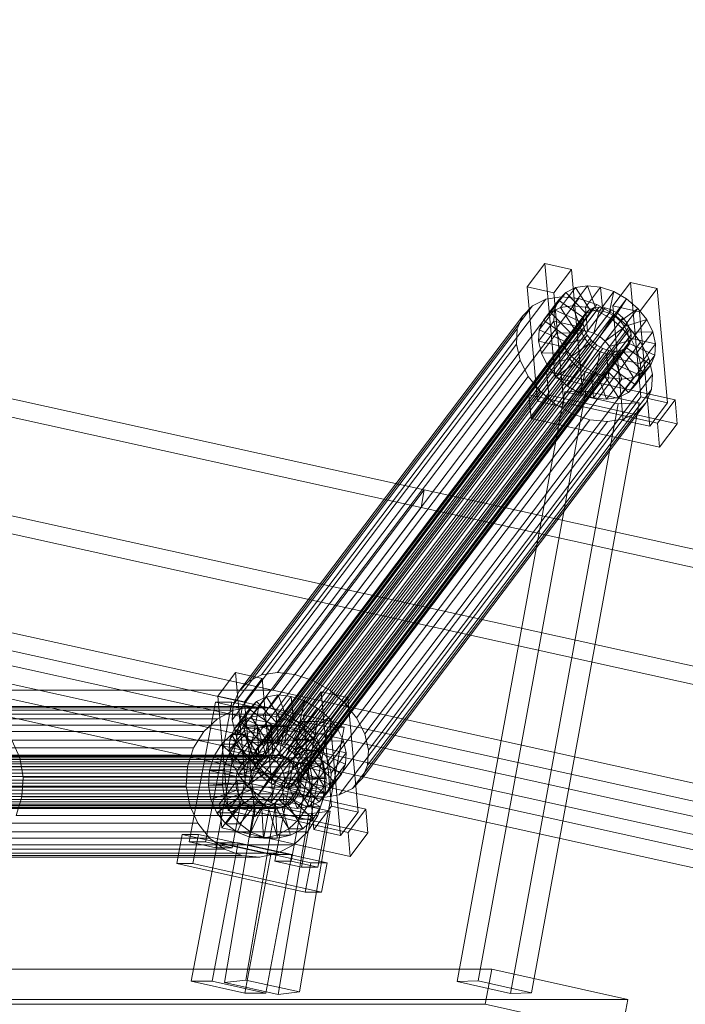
# Model space of a CAD drawing. Header units: millimetres. Extents: x -4738 to 65662, y -68080 to 6847.
# Tile 829 of 1056: x 19821 to 20045, y 2187 to 2519. Entities that reach past the tile are written whole.
import ezdxf

# ---------------------------------------------------------------- set-up
doc = ezdxf.new("R2010")
doc.units = ezdxf.units.MM
doc.layers.add('COTAS_P', color=1, linetype='Continuous', lineweight=0)
doc.layers.add('lateral_C10', color=7, linetype='Continuous', lineweight=0)
doc.dimstyles.new('R19_100', dxfattribs={"dimtxt": 250, "dimasz": 150, "dimexe": 150, "dimexo": 80, "dimgap": 100, "dimtad": 1, "dimtih": 1, "dimtoh": 1, "dimdsep": 46, "dimcen": 0.09, "dimadec": 0, "dimazin": 0, "dimtfac": 1, "dimtdec": 4, "dimtofl": 0, "dimtmove": 0, "dimatfit": 3, "dimfxl": 1, "dimtolj": 1, "dimtzin": 0, "dimarcsym": 0})

# ---------------------------------------------------------------- blocks, each defined once
blk = doc.blocks.new('DIM_R30_4')
at = {"layer": 'COTAS_P'}
for p, q in [((15248.37, 1279.09), (24311.82, 4109.09)), ((24311.82, 4109.09), (24155.23, 4107.34)), ((24311.82, 4109.09), (24182.05, 4021.43)), ((24580.07, 3250), (24311.82, 4109.09)), ((15248.37, 1279.09), (15378.14, 1366.76)), ((15248.37, 1279.09), (15404.97, 1280.85)), ((15516.62, 420), (15248.37, 1279.09))]:
    blk.add_line(p, q, dxfattribs=at)
blk.add_text('9495 P', height=250, rotation=17.3406, dxfattribs=at).set_placement((19750.29, 2789.55))

msp = doc.modelspace()

# ---------------------------------------------------------------- linework, layer by layer
at = {"layer": 'lateral_C10'}
for p, q in [((19551.593, 2449.878), (19957.536, 2360.345)), ((19956.437, 2354.465), (19550.494, 2443.998)), ((19998.075, 2436.559), (19992.124, 2428.689)), ((20007.098, 2434.554), (19998.075, 2436.559)), ((20001.551, 2398.044), (19998.075, 2436.559)), ((20001.146, 2426.685), (20007.098, 2434.554)), ((20007.098, 2434.554), (20010.573, 2396.039)), ((20026.947, 2430.144), (20020.995, 2422.274)), ((20035.969, 2428.139), (20026.947, 2430.144)), ((20030.422, 2391.629), (20026.947, 2430.144)), ((19992.124, 2428.689), (20001.146, 2426.685)), ((19992.124, 2428.689), (19995.599, 2390.174)), ((20005.168, 2426.805), (20000.067, 2420.06)), ((20004.621, 2388.169), (20001.146, 2426.685)), ((20005.168, 2426.805), (20002.729, 2424.253)), ((20008.5, 2428.439), (20003.398, 2421.694)), ((20008.5, 2428.439), (20005.168, 2426.805)), ((20012.06, 2419.714), (20005.168, 2426.805)), ((20012.497, 2429.044), (20007.395, 2422.298)), ((20012.497, 2429.044), (20008.5, 2428.439)), ((20013.638, 2420.488), (20008.5, 2428.439)), ((20016.887, 2428.577), (20011.785, 2421.832)), ((20015.531, 2420.774), (20012.497, 2429.044)), ((20016.887, 2428.577), (20012.497, 2429.044)), ((20021.37, 2427.072), (20016.269, 2420.326)), ((20017.611, 2420.553), (20016.887, 2428.577)), ((20021.37, 2427.072), (20016.887, 2428.577)), ((20019.735, 2419.84), (20021.37, 2427.072)), ((20025.642, 2424.63), (20021.37, 2427.072)), ((20030.017, 2420.269), (20035.969, 2428.139)), ((20035.969, 2428.139), (20039.444, 2389.624)), ((19998.409, 2424.534), (19902.755, 2298.06)), ((20003.753, 2425.342), (19908.098, 2298.868)), ((20009.621, 2424.719), (19913.967, 2298.244)), ((20015.615, 2422.706), (19919.961, 2296.232)), ((19998.409, 2424.534), (19993.955, 2422.35)), ((20002.729, 2424.253), (19997.627, 2417.508)), ((20003.753, 2425.342), (19998.409, 2424.534)), ((20002.729, 2424.253), (20001.348, 2420.957)), ((20010.904, 2418.505), (20002.729, 2424.253)), ((20009.621, 2424.719), (20003.753, 2425.342)), ((20015.615, 2422.706), (20009.621, 2424.719)), ((20021.326, 2419.442), (20015.615, 2422.706)), ((20025.642, 2424.63), (20020.541, 2417.885)), ((20021.758, 2418.684), (20025.642, 2424.63)), ((20029.411, 2421.418), (20025.642, 2424.63)), ((19993.955, 2422.35), (19898.301, 2295.875)), ((20011.755, 2419.629), (19900.796, 2272.919)), ((20012.91, 2420.838), (19901.951, 2274.128)), ((20014.488, 2421.612), (19903.529, 2274.902)), ((20016.382, 2421.898), (19905.423, 2275.188)), ((20018.461, 2421.677), (19907.502, 2274.967)), ((20020.585, 2420.964), (19909.626, 2274.254)), ((20022.608, 2419.808), (19911.649, 2273.097)), ((20021.326, 2419.442), (19925.672, 2292.968)), ((19993.955, 2422.35), (19990.694, 2418.938)), ((20001.348, 2420.957), (19996.246, 2414.211)), ((19997.627, 2417.508), (20000.067, 2420.06)), ((20000.067, 2420.06), (20003.398, 2421.694)), ((20000.067, 2420.06), (20006.958, 2412.969)), ((20001.348, 2420.957), (20001.12, 2417.141)), ((20010.25, 2416.943), (20001.348, 2420.957)), ((20003.398, 2421.694), (20007.395, 2422.298)), ((20003.398, 2421.694), (20008.536, 2413.742)), ((20006.958, 2412.969), (20012.06, 2419.714)), ((20007.395, 2422.298), (20010.43, 2414.029)), ((20007.395, 2422.298), (20011.785, 2421.832)), ((20008.536, 2413.742), (20013.638, 2420.488)), ((20010.43, 2414.029), (20015.531, 2420.774)), ((20010.904, 2418.505), (20012.06, 2419.714)), ((20011.755, 2419.629), (20011.101, 2418.068)), ((20012.91, 2420.838), (20011.755, 2419.629)), ((20011.785, 2421.832), (20012.509, 2413.808)), ((20011.785, 2421.832), (20016.269, 2420.326)), ((20012.06, 2419.714), (20013.638, 2420.488)), ((20012.509, 2413.808), (20017.611, 2420.553)), ((20014.488, 2421.612), (20012.91, 2420.838)), ((20013.638, 2420.488), (20015.531, 2420.774)), ((20016.382, 2421.898), (20014.488, 2421.612)), ((20016.269, 2420.326), (20014.633, 2413.095)), ((20014.633, 2413.095), (20019.735, 2419.84)), ((20015.531, 2420.774), (20017.611, 2420.553)), ((20016.269, 2420.326), (20020.541, 2417.885)), ((20018.461, 2421.677), (20016.382, 2421.898)), ((20017.611, 2420.553), (20019.735, 2419.84)), ((20020.585, 2420.964), (20018.461, 2421.677)), ((20019.735, 2419.84), (20021.758, 2418.684)), ((20022.608, 2419.808), (20020.585, 2420.964)), ((20020.995, 2422.274), (20030.017, 2420.269)), ((20020.995, 2422.274), (20024.47, 2383.759)), ((20026.364, 2415.149), (20021.326, 2419.442)), ((20024.394, 2418.286), (20022.608, 2419.808)), ((20023.543, 2417.162), (20029.411, 2421.418)), ((20029.411, 2421.418), (20024.31, 2414.673)), ((20032.42, 2417.656), (20029.411, 2421.418)), ((20033.492, 2381.754), (20030.017, 2420.269)), ((19990.694, 2418.938), (19895.04, 2292.464)), ((19900.034, 2269.55), (20010.992, 2416.26)), ((20011.101, 2418.068), (19900.142, 2271.357)), ((20024.394, 2418.286), (19913.435, 2271.576)), ((20025.819, 2416.504), (19914.86, 2269.794)), ((19990.694, 2418.938), (19988.848, 2414.531)), ((19996.018, 2410.395), (20001.12, 2417.141)), ((19996.246, 2414.211), (19997.627, 2417.508)), ((19997.627, 2417.508), (20005.803, 2411.76)), ((20001.12, 2417.141), (20010.142, 2415.136)), ((20001.12, 2417.141), (20002.06, 2413.065)), ((20005.149, 2410.198), (20010.25, 2416.943)), ((20005.803, 2411.76), (20010.904, 2418.505)), ((20010.142, 2415.136), (20010.25, 2416.943)), ((20010.25, 2416.943), (20010.904, 2418.505)), ((20011.101, 2418.068), (20010.992, 2416.26)), ((20010.992, 2416.26), (20011.438, 2414.33)), ((20016.657, 2411.938), (20021.758, 2418.684)), ((20020.541, 2417.885), (20016.657, 2411.938)), ((20018.442, 2410.417), (20023.543, 2417.162)), ((20020.541, 2417.885), (20024.31, 2414.673)), ((20021.758, 2418.684), (20023.543, 2417.162)), ((20023.543, 2417.162), (20024.969, 2415.38)), ((20025.819, 2416.504), (20024.394, 2418.286)), ((20024.969, 2415.38), (20032.42, 2417.656)), ((20026.787, 2414.582), (20025.819, 2416.504)), ((20032.42, 2417.656), (20027.319, 2410.91)), ((20034.465, 2413.598), (20032.42, 2417.656)), ((19988.848, 2414.531), (19893.194, 2288.057)), ((20011.438, 2414.33), (19900.479, 2267.619)), ((20026.787, 2414.582), (19915.828, 2267.872)), ((20027.233, 2412.652), (19916.274, 2265.941)), ((20026.364, 2415.149), (19930.71, 2288.674)), ((19988.848, 2414.531), (19988.544, 2409.43)), ((19996.018, 2410.395), (19996.246, 2414.211)), ((19996.246, 2414.211), (20005.149, 2410.198)), ((20002.06, 2413.065), (19996.958, 2406.32)), ((20010.588, 2413.205), (20002.06, 2413.065)), ((20002.06, 2413.065), (20004.104, 2409.008)), ((20010.142, 2415.136), (20005.041, 2408.391)), ((20005.486, 2406.46), (20010.588, 2413.205)), ((20006.958, 2412.969), (20005.803, 2411.76)), ((20008.536, 2413.742), (20006.958, 2412.969)), ((20010.43, 2414.029), (20008.536, 2413.742)), ((20010.588, 2413.205), (20010.142, 2415.136)), ((20012.509, 2413.808), (20010.43, 2414.029)), ((20011.556, 2411.283), (20010.588, 2413.205)), ((20011.438, 2414.33), (20012.406, 2412.408)), ((20014.633, 2413.095), (20012.509, 2413.808)), ((20016.657, 2411.938), (20014.633, 2413.095)), ((20024.31, 2414.673), (20018.442, 2410.417)), ((20019.867, 2408.635), (20024.969, 2415.38)), ((20020.836, 2406.713), (20025.937, 2413.458)), ((20024.31, 2414.673), (20027.319, 2410.91)), ((20024.969, 2415.38), (20025.937, 2413.458)), ((20025.937, 2413.458), (20034.465, 2413.598)), ((20025.937, 2413.458), (20026.382, 2411.527)), ((20030.387, 2410.118), (20026.364, 2415.149)), ((20027.233, 2412.652), (20026.787, 2414.582)), ((20027.125, 2410.844), (20027.233, 2412.652)), ((20034.465, 2413.598), (20029.363, 2406.853)), ((20035.405, 2409.523), (20034.465, 2413.598)), ((19892.889, 2282.955), (19988.544, 2409.43)), ((20012.406, 2412.408), (19901.447, 2265.697)), ((20013.832, 2410.625), (19902.873, 2263.915)), ((20026.471, 2409.282), (19915.512, 2262.572)), ((20027.125, 2410.844), (19916.166, 2264.133)), ((20030.387, 2410.118), (19934.733, 2283.644)), ((19988.544, 2409.43), (19989.8, 2403.981)), ((20005.041, 2408.391), (19996.018, 2410.395)), ((19996.958, 2406.32), (19996.018, 2410.395)), ((20011.556, 2411.283), (20004.104, 2409.008)), ((20005.149, 2410.198), (20005.041, 2408.391)), ((20005.803, 2411.76), (20005.149, 2410.198)), ((20006.454, 2404.538), (20011.556, 2411.283)), ((20012.981, 2409.501), (20007.113, 2405.245)), ((20007.88, 2402.756), (20012.981, 2409.501)), ((20012.981, 2409.501), (20011.556, 2411.283)), ((20012.406, 2412.408), (20013.832, 2410.625)), ((20014.767, 2407.98), (20012.981, 2409.501)), ((20013.832, 2410.625), (20015.617, 2409.104)), ((20018.442, 2410.417), (20016.657, 2411.938)), ((20019.867, 2408.635), (20018.442, 2410.417)), ((20027.319, 2410.91), (20019.867, 2408.635)), ((20021.173, 2402.974), (20026.274, 2409.72)), ((20021.281, 2404.782), (20026.382, 2411.527)), ((20025.315, 2408.074), (20026.471, 2409.282)), ((20026.274, 2409.72), (20025.62, 2408.158)), ((20026.382, 2411.527), (20026.274, 2409.72)), ((20026.274, 2409.72), (20035.177, 2405.706)), ((20026.382, 2411.527), (20035.405, 2409.523)), ((20026.471, 2409.282), (20027.125, 2410.844)), ((20027.319, 2410.91), (20029.363, 2406.853)), ((20035.405, 2409.523), (20030.303, 2402.777)), ((20033.12, 2404.694), (20030.387, 2410.118)), ((20035.177, 2405.706), (20035.405, 2409.523)), ((20015.617, 2409.104), (19904.658, 2262.393)), ((20017.64, 2407.947), (19906.681, 2261.237)), ((20019.764, 2407.234), (19908.805, 2260.524)), ((20021.844, 2407.013), (19910.885, 2260.303)), ((20023.737, 2407.3), (19912.778, 2260.589)), ((20025.315, 2408.074), (19914.356, 2261.363)), ((19996.958, 2406.32), (20005.486, 2406.46)), ((19999.003, 2402.262), (19996.958, 2406.32)), ((20004.104, 2409.008), (19999.003, 2402.262)), ((20004.104, 2409.008), (20007.113, 2405.245)), ((20005.041, 2408.391), (20005.486, 2406.46)), ((20005.486, 2406.46), (20006.454, 2404.538)), ((20009.665, 2401.234), (20014.767, 2407.98)), ((20014.767, 2407.98), (20010.882, 2402.033)), ((20011.689, 2400.078), (20016.79, 2406.823)), ((20013.812, 2399.365), (20018.914, 2406.11)), ((20016.79, 2406.823), (20014.767, 2407.98)), ((20016.79, 2406.823), (20015.154, 2399.591)), ((20015.617, 2409.104), (20017.64, 2407.947)), ((20018.914, 2406.11), (20016.79, 2406.823)), ((20017.64, 2407.947), (20019.764, 2407.234)), ((20017.785, 2399.43), (20022.887, 2406.175)), ((20020.993, 2405.889), (20018.914, 2406.11)), ((20018.914, 2406.11), (20019.638, 2398.086)), ((20019.363, 2400.204), (20024.465, 2406.949)), ((20019.764, 2407.234), (20021.844, 2407.013)), ((20020.836, 2406.713), (20019.867, 2408.635)), ((20020.519, 2401.413), (20025.62, 2408.158)), ((20029.363, 2406.853), (20020.836, 2406.713)), ((20021.281, 2404.782), (20020.836, 2406.713)), ((20022.887, 2406.175), (20020.993, 2405.889)), ((20021.844, 2407.013), (20023.737, 2407.3)), ((20024.465, 2406.949), (20022.887, 2406.175)), ((20022.887, 2406.175), (20028.025, 2398.224)), ((20023.737, 2407.3), (20025.315, 2408.074)), ((20025.62, 2408.158), (20024.465, 2406.949)), ((20024.465, 2406.949), (20031.357, 2399.858)), ((20025.62, 2408.158), (20033.796, 2402.41)), ((20029.363, 2406.853), (20030.303, 2402.777)), ((19989.8, 2403.981), (19894.146, 2277.507)), ((20033.12, 2404.694), (19937.466, 2278.22)), ((19989.8, 2403.981), (19992.533, 2398.557)), ((19999.003, 2402.262), (20006.454, 2404.538)), ((20007.113, 2405.245), (20002.012, 2398.499)), ((20002.012, 2398.499), (20007.88, 2402.756)), ((20006.454, 2404.538), (20007.88, 2402.756)), ((20007.113, 2405.245), (20010.882, 2402.033)), ((20007.88, 2402.756), (20009.665, 2401.234)), ((20015.892, 2399.144), (20020.993, 2405.889)), ((20020.519, 2401.413), (20021.173, 2402.974)), ((20020.993, 2405.889), (20024.028, 2397.62)), ((20021.173, 2402.974), (20021.281, 2404.782)), ((20030.075, 2398.961), (20021.173, 2402.974)), ((20030.303, 2402.777), (20021.281, 2404.782)), ((20035.177, 2405.706), (20030.075, 2398.961)), ((20030.303, 2402.777), (20030.075, 2398.961)), ((20034.377, 2399.246), (20033.12, 2404.694)), ((20033.796, 2402.41), (20035.177, 2405.706)), ((19998.699, 2400.25), (19992.747, 2392.38)), ((20042.006, 2390.627), (19998.699, 2400.25)), ((19999.423, 2392.226), (19998.699, 2400.25)), ((20002.012, 2398.499), (19999.003, 2402.262)), ((20010.882, 2402.033), (20005.781, 2395.288)), ((20005.781, 2395.288), (20009.665, 2401.234)), ((20009.665, 2401.234), (20011.689, 2400.078)), ((20010.053, 2392.846), (20011.689, 2400.078)), ((20015.154, 2399.591), (20010.053, 2392.846)), ((20010.882, 2402.033), (20015.154, 2399.591)), ((20011.689, 2400.078), (20013.812, 2399.365)), ((20014.536, 2391.341), (20013.812, 2399.365)), ((20013.812, 2399.365), (20015.892, 2399.144)), ((20015.154, 2399.591), (20019.638, 2398.086)), ((20015.892, 2399.144), (20017.785, 2399.43)), ((20017.785, 2399.43), (20019.363, 2400.204)), ((20022.923, 2391.479), (20017.785, 2399.43)), ((20019.363, 2400.204), (20020.519, 2401.413)), ((20026.255, 2393.113), (20019.363, 2400.204)), ((20028.694, 2395.665), (20020.519, 2401.413)), ((20031.357, 2399.858), (20026.255, 2393.113)), ((20028.025, 2398.224), (20031.357, 2399.858)), ((20033.796, 2402.41), (20028.694, 2395.665)), ((20031.357, 2399.858), (20033.796, 2402.41)), ((19992.533, 2398.557), (19896.879, 2272.083)), ((20034.377, 2399.246), (19938.723, 2272.771)), ((19992.533, 2398.557), (19996.556, 2393.527)), ((19995.599, 2390.174), (20001.551, 2398.044)), ((20001.551, 2398.044), (20010.573, 2396.039)), ((20005.781, 2395.288), (20002.012, 2398.499)), ((20010.573, 2396.039), (20004.621, 2388.169)), ((20019.638, 2398.086), (20014.536, 2391.341)), ((20018.926, 2390.874), (20015.892, 2399.144)), ((20024.028, 2397.62), (20018.926, 2390.874)), ((20019.638, 2398.086), (20024.028, 2397.62)), ((20028.025, 2398.224), (20022.923, 2391.479)), ((20024.028, 2397.62), (20028.025, 2398.224)), ((20030.075, 2398.961), (20028.694, 2395.665)), ((20034.072, 2394.144), (20034.377, 2399.246)), ((19996.556, 2393.527), (19900.902, 2267.053)), ((20034.072, 2394.144), (19938.418, 2267.67)), ((20004.819, 2393.384), (19968.546, 2194.883)), ((19975.626, 2195.133), (20011.899, 2393.633)), ((19996.556, 2393.527), (20001.594, 2389.234)), ((20011.899, 2393.633), (20004.819, 2393.384)), ((20004.819, 2393.384), (20022.855, 2389.374)), ((20010.053, 2392.846), (20005.781, 2395.288)), ((20014.536, 2391.341), (20010.053, 2392.846)), ((20029.935, 2389.624), (20011.899, 2393.633)), ((20026.255, 2393.113), (20022.923, 2391.479)), ((20028.694, 2395.665), (20026.255, 2393.113)), ((20032.226, 2389.737), (20034.072, 2394.144)), ((20032.226, 2389.737), (19936.572, 2263.263)), ((19986.582, 2190.873), (20022.855, 2389.374)), ((19992.747, 2392.38), (20036.054, 2382.758)), ((19992.747, 2392.38), (19993.471, 2384.356)), ((19993.471, 2384.356), (19999.423, 2392.226)), ((19993.662, 2191.123), (20029.935, 2389.624)), ((20004.621, 2388.169), (19995.599, 2390.174)), ((19999.423, 2392.226), (20042.73, 2382.603)), ((20018.926, 2390.874), (20014.536, 2391.341)), ((20022.923, 2391.479), (20018.926, 2390.874)), ((20022.855, 2389.374), (20029.935, 2389.624)), ((20024.47, 2383.759), (20030.422, 2391.629)), ((20028.965, 2386.326), (20032.226, 2389.737)), ((20030.422, 2391.629), (20039.444, 2389.624)), ((20039.444, 2389.624), (20033.492, 2381.754)), ((20036.054, 2382.758), (20042.006, 2390.627)), ((20042.006, 2390.627), (20042.73, 2382.603)), ((20001.594, 2389.234), (19905.94, 2262.759)), ((20028.965, 2386.326), (19933.311, 2259.851)), ((20001.594, 2389.234), (20007.305, 2385.969)), ((20024.511, 2384.141), (20028.965, 2386.326)), ((20007.305, 2385.969), (19911.651, 2259.495)), ((20013.299, 2383.957), (19917.645, 2257.482)), ((20019.168, 2383.333), (19923.514, 2256.859)), ((20024.511, 2384.141), (19928.857, 2257.667)), ((20036.778, 2374.734), (19993.471, 2384.356)), ((20007.305, 2385.969), (20013.299, 2383.957)), ((20013.299, 2383.957), (20019.168, 2383.333)), ((20019.168, 2383.333), (20024.511, 2384.141)), ((20033.492, 2381.754), (20024.47, 2383.759)), ((20036.778, 2374.734), (20036.054, 2382.758)), ((19855.723, 2292.892), (19449.78, 2382.425)), ((19906.52, 2292.892), (19500.577, 2382.425)), ((20042.73, 2382.603), (20036.778, 2374.734)), ((19448.681, 2376.545), (19854.624, 2287.012)), ((19499.478, 2376.545), (19905.421, 2287.012)), ((20185.064, 2270.812), (19779.121, 2360.345)), ((19906.52, 2292.892), (19957.536, 2360.345)), ((19957.536, 2360.345), (19956.437, 2354.465)), ((19957.536, 2360.345), (20363.478, 2270.812)), ((19778.022, 2354.465), (20183.965, 2264.932)), ((19956.437, 2354.465), (19905.421, 2287.012)), ((20362.38, 2264.932), (19956.437, 2354.465)), ((19893.919, 2298.842), (19887.967, 2290.973)), ((19902.941, 2296.837), (19893.919, 2298.842)), ((19897.394, 2260.327), (19893.919, 2298.842)), ((19896.989, 2288.968), (19902.941, 2296.837)), ((19898.301, 2295.875), (19902.755, 2298.06)), ((19902.755, 2298.06), (19908.098, 2298.868)), ((19902.941, 2296.837), (19906.416, 2258.322)), ((19908.098, 2298.868), (19913.967, 2298.244)), ((19913.967, 2298.244), (19919.961, 2296.232)), ((19895.04, 2292.464), (19898.301, 2295.875)), ((19919.961, 2296.232), (19925.672, 2292.968)), ((20210.868, 2203.359), (19804.925, 2292.892)), ((19804.925, 2292.892), (19855.723, 2292.892)), ((20261.665, 2203.359), (19855.723, 2292.892)), ((19855.723, 2292.892), (19906.52, 2292.892)), ((19887.967, 2290.973), (19896.989, 2288.968)), ((19887.967, 2290.973), (19891.442, 2252.458)), ((19893.194, 2288.057), (19895.04, 2292.464)), ((19904.343, 2290.722), (19899.241, 2283.977)), ((19904.343, 2290.722), (19901.011, 2289.089)), ((19908.34, 2291.327), (19903.238, 2284.582)), ((19908.34, 2291.327), (19904.343, 2290.722)), ((19909.481, 2282.771), (19904.343, 2290.722)), ((20312.463, 2203.359), (19906.52, 2292.892)), ((19912.73, 2290.86), (19907.628, 2284.115)), ((19911.374, 2283.057), (19908.34, 2291.327)), ((19912.73, 2290.86), (19908.34, 2291.327)), ((19913.454, 2282.836), (19912.73, 2290.86)), ((19917.214, 2289.355), (19912.73, 2290.86)), ((19922.79, 2292.427), (19916.838, 2284.557)), ((19931.812, 2290.422), (19922.79, 2292.427)), ((19926.265, 2253.912), (19922.79, 2292.427)), ((19925.672, 2292.968), (19930.71, 2288.674)), ((19925.86, 2282.553), (19931.812, 2290.422)), ((19931.812, 2290.422), (19935.287, 2251.907)), ((19899.333, 2287.482), (19797.738, 2287.482)), ((19854.624, 2287.012), (19803.826, 2287.012)), ((19803.826, 2287.012), (20209.769, 2197.479)), ((19905.421, 2287.012), (19803.826, 2287.012)), ((19905.421, 2287.012), (19854.624, 2287.012)), ((19854.624, 2287.012), (20260.567, 2197.479)), ((19887.213, 2288.87), (19878.355, 2241.845)), ((19883.825, 2241.845), (19892.683, 2288.87)), ((19892.683, 2288.87), (19887.213, 2288.87)), ((19887.213, 2288.87), (19896.231, 2286.866)), ((19887.373, 2239.84), (19896.231, 2286.866)), ((19901.701, 2286.866), (19892.683, 2288.87)), ((19901.701, 2286.866), (19892.843, 2239.84)), ((19892.889, 2282.955), (19893.194, 2288.057)), ((19899.333, 2287.482), (19893.34, 2286.224)), ((19901.011, 2289.089), (19895.91, 2282.343)), ((19896.231, 2286.866), (19901.701, 2286.866)), ((19900.464, 2250.453), (19896.989, 2288.968)), ((19901.011, 2289.089), (19898.572, 2286.536)), ((19905.421, 2287.012), (19899.333, 2287.482)), ((19907.903, 2281.997), (19901.011, 2289.089)), ((19905.421, 2287.012), (20311.364, 2197.479)), ((19911.19, 2284.846), (19905.421, 2287.012)), ((19917.214, 2289.355), (19912.112, 2282.61)), ((19915.578, 2282.123), (19917.214, 2289.355)), ((19921.485, 2286.913), (19916.384, 2280.168)), ((19921.485, 2286.913), (19917.214, 2289.355)), ((19917.601, 2280.967), (19921.485, 2286.913)), ((19925.254, 2283.702), (19921.485, 2286.913)), ((19930.71, 2288.674), (19934.733, 2283.644)), ((19893.34, 2286.224), (19791.745, 2286.224)), ((19911.19, 2284.846), (19809.595, 2284.846)), ((19893.34, 2286.224), (19887.851, 2283.324)), ((19898.572, 2286.536), (19893.47, 2279.791)), ((19895.91, 2282.343), (19899.241, 2283.977)), ((19898.572, 2286.536), (19897.191, 2283.24)), ((19906.747, 2280.788), (19898.572, 2286.536)), ((19899.241, 2283.977), (19903.238, 2284.582)), ((19899.241, 2283.977), (19904.38, 2276.026)), ((19903.238, 2284.582), (19906.273, 2276.312)), ((19903.238, 2284.582), (19907.628, 2284.115)), ((19907.628, 2284.115), (19908.352, 2276.091)), ((19907.628, 2284.115), (19912.112, 2282.61)), ((19916.246, 2281.132), (19911.19, 2284.846)), ((19916.838, 2284.557), (19925.86, 2282.553)), ((19916.838, 2284.557), (19920.313, 2246.042)), ((19919.387, 2279.445), (19925.254, 2283.702)), ((19925.254, 2283.702), (19920.153, 2276.956)), ((19928.263, 2279.939), (19925.254, 2283.702)), ((19934.733, 2283.644), (19937.466, 2278.22)), ((19887.851, 2283.324), (19786.257, 2283.324)), ((19916.246, 2281.132), (19814.651, 2281.132)), ((19887.851, 2283.324), (19883.24, 2278.979)), ((19897.191, 2283.24), (19892.09, 2276.495)), ((19892.66, 2277.983), (19896.766, 2280.152)), ((19894.146, 2277.507), (19892.889, 2282.955)), ((19893.47, 2279.791), (19895.91, 2282.343)), ((19895.91, 2282.343), (19902.801, 2275.252)), ((19896.766, 2280.152), (19901.249, 2281.093)), ((19896.766, 2280.152), (19899.677, 2270.665)), ((19901.455, 2280.152), (19896.766, 2280.152)), ((19897.191, 2283.24), (19896.963, 2279.424)), ((19906.093, 2279.227), (19897.191, 2283.24)), ((19901.455, 2280.152), (19897.349, 2277.983)), ((19901.249, 2281.093), (19901.801, 2271.111)), ((19905.938, 2281.093), (19901.249, 2281.093)), ((19901.249, 2281.093), (19905.803, 2280.742)), ((19905.938, 2281.093), (19901.455, 2280.152)), ((19904.366, 2270.665), (19901.455, 2280.152)), ((19901.646, 2274.043), (19906.747, 2280.788)), ((19902.801, 2275.252), (19907.903, 2281.997)), ((19905.803, 2280.742), (19903.958, 2270.945)), ((19904.38, 2276.026), (19909.481, 2282.771)), ((19910.492, 2280.742), (19905.803, 2280.742)), ((19905.803, 2280.742), (19910.118, 2279.121)), ((19906.49, 2271.111), (19905.938, 2281.093)), ((19910.492, 2280.742), (19905.938, 2281.093)), ((19906.093, 2279.227), (19906.747, 2280.788)), ((19906.273, 2276.312), (19911.374, 2283.057)), ((19906.747, 2280.788), (19907.903, 2281.997)), ((19916.07, 2282.455), (19907.213, 2235.43)), ((19907.903, 2281.997), (19909.481, 2282.771)), ((19908.352, 2276.091), (19913.454, 2282.836)), ((19908.647, 2270.945), (19910.492, 2280.742)), ((19909.481, 2282.771), (19911.374, 2283.057)), ((19912.112, 2282.61), (19910.476, 2275.378)), ((19910.476, 2275.378), (19915.578, 2282.123)), ((19914.807, 2279.121), (19910.492, 2280.742)), ((19911.374, 2283.057), (19913.454, 2282.836)), ((19912.112, 2282.61), (19916.384, 2280.168)), ((19912.5, 2274.221), (19917.601, 2280.967)), ((19916.384, 2280.168), (19912.5, 2274.221)), ((19912.683, 2235.43), (19921.541, 2282.455)), ((19913.454, 2282.836), (19915.578, 2282.123)), ((19915.578, 2282.123), (19917.601, 2280.967)), ((19921.541, 2282.455), (19916.07, 2282.455)), ((19916.07, 2282.455), (19925.089, 2280.45)), ((19916.231, 2233.425), (19925.089, 2280.45)), ((19920.245, 2276.122), (19916.246, 2281.132)), ((19916.384, 2280.168), (19920.153, 2276.956)), ((19917.601, 2280.967), (19919.387, 2279.445)), ((19930.559, 2280.45), (19921.541, 2282.455)), ((19930.559, 2280.45), (19921.701, 2233.425)), ((19925.089, 2280.45), (19930.559, 2280.45)), ((19929.336, 2244.037), (19925.86, 2282.553)), ((19883.24, 2278.979), (19781.646, 2278.979)), ((19883.24, 2278.979), (19879.822, 2273.486)), ((19889.211, 2274.733), (19892.66, 2277.983)), ((19891.862, 2272.679), (19896.963, 2279.424)), ((19892.09, 2276.495), (19893.47, 2279.791)), ((19892.66, 2277.983), (19897.732, 2269.638)), ((19897.349, 2277.983), (19892.66, 2277.983)), ((19893.47, 2279.791), (19901.646, 2274.043)), ((19897.349, 2277.983), (19893.9, 2274.733)), ((19896.879, 2272.083), (19894.146, 2277.507)), ((19896.963, 2279.424), (19905.985, 2277.419)), ((19896.963, 2279.424), (19897.903, 2275.348)), ((19902.421, 2269.638), (19897.349, 2277.983)), ((19905.985, 2277.419), (19900.884, 2270.674)), ((19900.992, 2272.481), (19906.093, 2279.227)), ((19905.985, 2277.419), (19906.093, 2279.227)), ((19906.431, 2275.489), (19905.985, 2277.419)), ((19910.118, 2279.121), (19906.002, 2270.177)), ((19914.807, 2279.121), (19910.118, 2279.121)), ((19910.118, 2279.121), (19913.901, 2276.343)), ((19910.691, 2270.177), (19914.807, 2279.121)), ((19914.285, 2272.7), (19919.387, 2279.445)), ((19920.153, 2276.956), (19914.285, 2272.7)), ((19918.59, 2276.343), (19914.807, 2279.121)), ((19915.71, 2270.918), (19920.812, 2277.663)), ((19919.387, 2279.445), (19920.812, 2277.663)), ((19920.153, 2276.956), (19923.162, 2273.194)), ((19920.812, 2277.663), (19928.263, 2279.939)), ((19920.812, 2277.663), (19921.78, 2275.741)), ((19928.263, 2279.939), (19923.162, 2273.194)), ((19930.308, 2275.881), (19928.263, 2279.939)), ((19937.466, 2278.22), (19938.723, 2272.771)), ((19879.822, 2273.486), (19778.227, 2273.486)), ((19818.651, 2276.122), (19821.32, 2270.16)), ((19920.245, 2276.122), (19818.651, 2276.122)), ((19879.822, 2273.486), (19877.828, 2267.219)), ((19886.654, 2270.624), (19889.211, 2274.733)), ((19889.211, 2274.733), (19896.098, 2268.098)), ((19893.9, 2274.733), (19889.211, 2274.733)), ((19893.9, 2274.733), (19891.343, 2270.624)), ((19891.862, 2272.679), (19892.09, 2276.495)), ((19892.09, 2276.495), (19900.992, 2272.481)), ((19897.903, 2275.348), (19892.802, 2268.603)), ((19900.787, 2268.098), (19893.9, 2274.733)), ((19906.431, 2275.489), (19897.903, 2275.348)), ((19897.903, 2275.348), (19899.947, 2271.291)), ((19907.399, 2273.567), (19899.947, 2271.291)), ((19900.796, 2272.919), (19901.951, 2274.128)), ((19901.646, 2274.043), (19900.992, 2272.481)), ((19901.329, 2268.743), (19906.431, 2275.489)), ((19902.801, 2275.252), (19901.646, 2274.043)), ((19901.951, 2274.128), (19903.529, 2274.902)), ((19902.298, 2266.821), (19907.399, 2273.567)), ((19904.38, 2276.026), (19902.801, 2275.252)), ((19903.529, 2274.902), (19905.423, 2275.188)), ((19906.273, 2276.312), (19904.38, 2276.026)), ((19905.423, 2275.188), (19907.502, 2274.967)), ((19908.352, 2276.091), (19906.273, 2276.312)), ((19907.399, 2273.567), (19906.431, 2275.489)), ((19908.824, 2271.784), (19907.399, 2273.567)), ((19907.502, 2274.967), (19909.626, 2274.254)), ((19913.901, 2276.343), (19907.793, 2268.861)), ((19910.476, 2275.378), (19908.352, 2276.091)), ((19909.626, 2274.254), (19911.649, 2273.097)), ((19912.5, 2274.221), (19910.476, 2275.378)), ((19912.482, 2268.861), (19918.59, 2276.343)), ((19914.285, 2272.7), (19912.5, 2274.221)), ((19918.59, 2276.343), (19913.901, 2276.343)), ((19913.901, 2276.343), (19916.892, 2272.596)), ((19916.679, 2268.996), (19921.78, 2275.741)), ((19917.124, 2267.065), (19922.226, 2273.811)), ((19921.581, 2272.596), (19918.59, 2276.343)), ((19922.915, 2270.16), (19920.245, 2276.122)), ((19921.78, 2275.741), (19930.308, 2275.881)), ((19921.78, 2275.741), (19922.226, 2273.811)), ((19922.226, 2273.811), (19922.118, 2272.003)), ((19922.226, 2273.811), (19931.248, 2271.806)), ((19930.308, 2275.881), (19925.206, 2269.136)), ((19931.248, 2271.806), (19930.308, 2275.881)), ((19905.148, 2270.665), (19789.486, 2270.665)), ((19907.271, 2271.111), (19791.609, 2271.111)), ((19909.428, 2270.945), (19793.767, 2270.945)), ((19911.472, 2270.177), (19795.811, 2270.177)), ((19821.32, 2270.16), (19822.478, 2263.649)), ((19922.915, 2270.16), (19821.32, 2270.16)), ((19885.163, 2265.936), (19886.654, 2270.624)), ((19886.654, 2270.624), (19894.887, 2266.152)), ((19891.343, 2270.624), (19886.654, 2270.624)), ((19891.343, 2270.624), (19889.852, 2265.936)), ((19899.576, 2266.152), (19891.343, 2270.624)), ((19900.884, 2270.674), (19891.862, 2272.679)), ((19892.802, 2268.603), (19891.862, 2272.679)), ((19899.947, 2271.291), (19894.846, 2264.546)), ((19900.902, 2267.053), (19896.879, 2272.083)), ((19899.677, 2270.665), (19897.732, 2269.638)), ((19901.801, 2271.111), (19899.677, 2270.665)), ((19899.677, 2270.665), (19904.366, 2270.665)), ((19899.947, 2271.291), (19902.957, 2267.528)), ((19900.034, 2269.55), (19900.142, 2271.357)), ((19900.142, 2271.357), (19900.796, 2272.919)), ((19900.992, 2272.481), (19900.884, 2270.674)), ((19900.884, 2270.674), (19901.329, 2268.743)), ((19901.801, 2271.111), (19906.49, 2271.111)), ((19903.958, 2270.945), (19901.801, 2271.111)), ((19902.421, 2269.638), (19904.366, 2270.665)), ((19908.824, 2271.784), (19902.957, 2267.528)), ((19905.148, 2270.665), (19903.203, 2269.638)), ((19903.723, 2265.039), (19908.824, 2271.784)), ((19903.958, 2270.945), (19908.647, 2270.945)), ((19906.002, 2270.177), (19903.958, 2270.945)), ((19904.366, 2270.665), (19906.49, 2271.111)), ((19907.271, 2271.111), (19905.148, 2270.665)), ((19905.508, 2263.518), (19910.61, 2270.263)), ((19906.002, 2270.177), (19910.691, 2270.177)), ((19907.793, 2268.861), (19906.002, 2270.177)), ((19906.49, 2271.111), (19908.647, 2270.945)), ((19910.61, 2270.263), (19906.726, 2264.316)), ((19909.428, 2270.945), (19907.271, 2271.111)), ((19908.647, 2270.945), (19910.691, 2270.177)), ((19910.61, 2270.263), (19908.824, 2271.784)), ((19916.892, 2272.596), (19909.21, 2267.086)), ((19911.472, 2270.177), (19909.428, 2270.945)), ((19912.633, 2269.106), (19910.61, 2270.263)), ((19910.691, 2270.177), (19912.482, 2268.861)), ((19913.264, 2268.861), (19911.472, 2270.177)), ((19911.649, 2273.097), (19913.435, 2271.576)), ((19913.435, 2271.576), (19914.86, 2269.794)), ((19913.899, 2267.086), (19921.581, 2272.596)), ((19915.71, 2270.918), (19914.285, 2272.7)), ((19923.162, 2273.194), (19915.71, 2270.918)), ((19916.679, 2268.996), (19915.71, 2270.918)), ((19916.362, 2263.696), (19921.463, 2270.442)), ((19921.581, 2272.596), (19916.892, 2272.596)), ((19916.892, 2272.596), (19918.889, 2268.136)), ((19917.016, 2265.258), (19922.118, 2272.003)), ((19921.463, 2270.442), (19920.308, 2269.233)), ((19922.118, 2272.003), (19921.463, 2270.442)), ((19921.463, 2270.442), (19929.639, 2264.693)), ((19923.578, 2268.136), (19921.581, 2272.596)), ((19922.118, 2272.003), (19931.02, 2267.99)), ((19924.073, 2263.649), (19922.915, 2270.16)), ((19923.162, 2273.194), (19925.206, 2269.136)), ((19931.248, 2271.806), (19926.146, 2265.06)), ((19931.02, 2267.99), (19931.248, 2271.806)), ((19938.723, 2272.771), (19938.418, 2267.67)), ((19776.233, 2267.219), (19877.828, 2267.219)), ((19901.569, 2268.098), (19785.907, 2268.098)), ((19903.203, 2269.638), (19787.541, 2269.638)), ((19913.264, 2268.861), (19797.602, 2268.861)), ((19914.681, 2267.086), (19799.019, 2267.086)), ((19877.828, 2267.219), (19877.395, 2260.605)), ((19892.802, 2268.603), (19901.329, 2268.743)), ((19894.846, 2264.546), (19892.802, 2268.603)), ((19894.846, 2264.546), (19902.298, 2266.821)), ((19896.098, 2268.098), (19894.887, 2266.152)), ((19897.732, 2269.638), (19896.098, 2268.098)), ((19896.098, 2268.098), (19900.787, 2268.098)), ((19897.732, 2269.638), (19902.421, 2269.638)), ((19902.957, 2267.528), (19897.855, 2260.783)), ((19899.576, 2266.152), (19900.787, 2268.098)), ((19900.479, 2267.619), (19900.034, 2269.55)), ((19901.569, 2268.098), (19900.358, 2266.152)), ((19901.447, 2265.697), (19900.479, 2267.619)), ((19900.787, 2268.098), (19902.421, 2269.638)), ((19905.94, 2262.759), (19900.902, 2267.053)), ((19901.329, 2268.743), (19902.298, 2266.821)), ((19903.203, 2269.638), (19901.569, 2268.098)), ((19902.298, 2266.821), (19903.723, 2265.039)), ((19902.957, 2267.528), (19906.726, 2264.316)), ((19907.532, 2262.361), (19912.633, 2269.106)), ((19907.793, 2268.861), (19912.482, 2268.861)), ((19909.21, 2267.086), (19907.793, 2268.861)), ((19909.21, 2267.086), (19913.899, 2267.086)), ((19910.156, 2264.973), (19909.21, 2267.086)), ((19909.656, 2261.648), (19914.757, 2268.393)), ((19918.889, 2268.136), (19910.156, 2264.973)), ((19912.633, 2269.106), (19910.997, 2261.875)), ((19911.735, 2261.427), (19916.836, 2268.172)), ((19912.482, 2268.861), (19913.899, 2267.086)), ((19914.757, 2268.393), (19912.633, 2269.106)), ((19914.681, 2267.086), (19913.264, 2268.861)), ((19913.628, 2261.713), (19918.73, 2268.459)), ((19913.899, 2267.086), (19914.845, 2264.973)), ((19915.627, 2264.973), (19914.681, 2267.086)), ((19916.836, 2268.172), (19914.757, 2268.393)), ((19914.757, 2268.393), (19915.481, 2260.369)), ((19914.845, 2264.973), (19923.578, 2268.136)), ((19914.86, 2269.794), (19915.828, 2267.872)), ((19915.206, 2262.487), (19920.308, 2269.233)), ((19915.828, 2267.872), (19916.274, 2265.941)), ((19925.206, 2269.136), (19916.679, 2268.996)), ((19917.124, 2267.065), (19916.679, 2268.996)), ((19918.73, 2268.459), (19916.836, 2268.172)), ((19916.836, 2268.172), (19919.871, 2259.903)), ((19917.016, 2265.258), (19917.124, 2267.065)), ((19926.146, 2265.06), (19917.124, 2267.065)), ((19920.308, 2269.233), (19918.73, 2268.459)), ((19918.73, 2268.459), (19923.868, 2260.507)), ((19923.578, 2268.136), (19918.889, 2268.136)), ((19918.889, 2268.136), (19919.755, 2263.266)), ((19920.308, 2269.233), (19927.2, 2262.141)), ((19924.444, 2263.266), (19923.578, 2268.136)), ((19925.206, 2269.136), (19926.146, 2265.06)), ((19931.02, 2267.99), (19925.918, 2261.244)), ((19929.639, 2264.693), (19931.02, 2267.99)), ((19938.418, 2267.67), (19936.572, 2263.263)), ((19783.989, 2263.932), (19899.651, 2263.932)), ((19900.358, 2266.152), (19784.696, 2266.152)), ((19915.627, 2264.973), (19799.965, 2264.973)), ((19822.478, 2263.649), (19822.045, 2257.035)), ((19924.073, 2263.649), (19822.478, 2263.649)), ((19884.839, 2260.989), (19885.163, 2265.936)), ((19894.181, 2263.932), (19885.163, 2265.936)), ((19885.163, 2265.936), (19889.852, 2265.936)), ((19889.852, 2265.936), (19889.528, 2260.989)), ((19889.852, 2265.936), (19898.87, 2263.932)), ((19894.181, 2263.932), (19894.027, 2261.588)), ((19894.887, 2266.152), (19894.181, 2263.932)), ((19898.87, 2263.932), (19894.181, 2263.932)), ((19897.855, 2260.783), (19894.846, 2264.546)), ((19894.887, 2266.152), (19899.576, 2266.152)), ((19897.855, 2260.783), (19903.723, 2265.039)), ((19898.716, 2261.588), (19898.87, 2263.932)), ((19898.87, 2263.932), (19899.576, 2266.152)), ((19899.651, 2263.932), (19899.498, 2261.588)), ((19900.358, 2266.152), (19899.651, 2263.932)), ((19902.873, 2263.915), (19901.447, 2265.697)), ((19906.726, 2264.316), (19901.624, 2257.571)), ((19901.624, 2257.571), (19905.508, 2263.518)), ((19904.658, 2262.393), (19902.873, 2263.915)), ((19903.723, 2265.039), (19905.508, 2263.518)), ((19905.508, 2263.518), (19907.532, 2262.361)), ((19906.726, 2264.316), (19910.997, 2261.875)), ((19910.156, 2264.973), (19914.845, 2264.973)), ((19910.567, 2262.667), (19910.156, 2264.973)), ((19914.845, 2264.973), (19915.255, 2262.667)), ((19915.206, 2262.487), (19916.362, 2263.696)), ((19916.166, 2264.133), (19915.512, 2262.572)), ((19916.037, 2262.667), (19915.627, 2264.973)), ((19916.274, 2265.941), (19916.166, 2264.133)), ((19916.362, 2263.696), (19917.016, 2265.258)), ((19924.537, 2257.948), (19916.362, 2263.696)), ((19925.918, 2261.244), (19917.016, 2265.258)), ((19923.64, 2257.035), (19924.073, 2263.649)), ((19929.639, 2264.693), (19924.537, 2257.948)), ((19926.146, 2265.06), (19925.918, 2261.244)), ((19927.2, 2262.141), (19929.639, 2264.693)), ((19877.395, 2260.605), (19775.801, 2260.605)), ((19899.498, 2261.588), (19783.836, 2261.588)), ((19915.884, 2260.323), (19800.222, 2260.323)), ((19916.037, 2262.667), (19800.375, 2262.667)), ((19877.395, 2260.605), (19878.553, 2254.095)), ((19884.839, 2260.989), (19894.027, 2261.588)), ((19885.705, 2256.119), (19884.839, 2260.989)), ((19889.528, 2260.989), (19884.839, 2260.989)), ((19894.542, 2262.533), (19888.59, 2254.664)), ((19898.716, 2261.588), (19889.528, 2260.989)), ((19889.528, 2260.989), (19890.394, 2256.119)), ((19891.442, 2252.458), (19897.394, 2260.327)), ((19894.027, 2261.588), (19894.438, 2259.281)), ((19894.027, 2261.588), (19898.716, 2261.588)), ((19937.849, 2252.91), (19894.542, 2262.533)), ((19895.266, 2254.509), (19894.542, 2262.533)), ((19897.394, 2260.327), (19906.416, 2258.322)), ((19901.624, 2257.571), (19897.855, 2260.783)), ((19899.127, 2259.281), (19898.716, 2261.588)), ((19899.498, 2261.588), (19899.908, 2259.281)), ((19906.681, 2261.237), (19904.658, 2262.393)), ((19905.896, 2255.129), (19907.532, 2262.361)), ((19910.997, 2261.875), (19905.896, 2255.129)), ((19911.651, 2259.495), (19905.94, 2262.759)), ((19908.805, 2260.524), (19906.681, 2261.237)), ((19907.532, 2262.361), (19909.656, 2261.648)), ((19910.885, 2260.303), (19908.805, 2260.524)), ((19910.379, 2253.624), (19909.656, 2261.648)), ((19909.656, 2261.648), (19911.735, 2261.427)), ((19909.707, 2258.102), (19910.413, 2260.323)), ((19915.481, 2260.369), (19910.379, 2253.624)), ((19910.413, 2260.323), (19910.567, 2262.667)), ((19919.431, 2258.318), (19910.413, 2260.323)), ((19910.413, 2260.323), (19915.102, 2260.323)), ((19919.755, 2263.266), (19910.567, 2262.667)), ((19910.567, 2262.667), (19915.255, 2262.667)), ((19912.778, 2260.589), (19910.885, 2260.303)), ((19910.997, 2261.875), (19915.481, 2260.369)), ((19911.735, 2261.427), (19913.628, 2261.713)), ((19914.769, 2253.158), (19911.735, 2261.427)), ((19914.356, 2261.363), (19912.778, 2260.589)), ((19913.628, 2261.713), (19915.206, 2262.487)), ((19918.766, 2253.762), (19913.628, 2261.713)), ((19915.512, 2262.572), (19914.356, 2261.363)), ((19915.102, 2260.323), (19914.396, 2258.102)), ((19915.255, 2262.667), (19915.102, 2260.323)), ((19915.102, 2260.323), (19924.12, 2258.318)), ((19915.177, 2258.102), (19915.884, 2260.323)), ((19922.098, 2255.396), (19915.206, 2262.487)), ((19915.255, 2262.667), (19924.444, 2263.266)), ((19915.481, 2260.369), (19919.871, 2259.903)), ((19915.884, 2260.323), (19916.037, 2262.667)), ((19923.868, 2260.507), (19918.766, 2253.762)), ((19919.755, 2263.266), (19919.431, 2258.318)), ((19924.444, 2263.266), (19919.755, 2263.266)), ((19919.871, 2259.903), (19923.868, 2260.507)), ((19927.2, 2262.141), (19922.098, 2255.396)), ((19923.868, 2260.507), (19927.2, 2262.141)), ((19924.12, 2258.318), (19924.444, 2263.266)), ((19925.918, 2261.244), (19924.537, 2257.948)), ((19936.572, 2263.263), (19933.311, 2259.851)), ((19899.908, 2259.281), (19784.246, 2259.281)), ((19900.854, 2257.168), (19785.192, 2257.168)), ((19915.177, 2258.102), (19799.516, 2258.102)), ((19822.045, 2257.035), (19820.051, 2250.768)), ((19923.64, 2257.035), (19822.045, 2257.035)), ((19885.705, 2256.119), (19894.438, 2259.281)), ((19887.702, 2251.658), (19895.383, 2257.168)), ((19899.127, 2259.281), (19890.394, 2256.119)), ((19900.072, 2257.168), (19892.391, 2251.658)), ((19894.438, 2259.281), (19895.383, 2257.168)), ((19894.438, 2259.281), (19899.127, 2259.281)), ((19895.383, 2257.168), (19896.8, 2255.393)), ((19895.383, 2257.168), (19900.072, 2257.168)), ((19900.072, 2257.168), (19899.127, 2259.281)), ((19899.908, 2259.281), (19900.854, 2257.168)), ((19901.489, 2255.393), (19900.072, 2257.168)), ((19906.416, 2258.322), (19900.464, 2250.453)), ((19900.854, 2257.168), (19902.271, 2255.393)), ((19905.896, 2255.129), (19901.624, 2257.571)), ((19908.495, 2256.156), (19909.707, 2258.102)), ((19917.94, 2253.63), (19909.707, 2258.102)), ((19909.707, 2258.102), (19914.396, 2258.102)), ((19917.645, 2257.482), (19911.651, 2259.495)), ((19914.396, 2258.102), (19913.184, 2256.156)), ((19913.966, 2256.156), (19915.177, 2258.102)), ((19914.396, 2258.102), (19922.629, 2253.63)), ((19919.871, 2259.903), (19914.769, 2253.158)), ((19923.514, 2256.859), (19917.645, 2257.482)), ((19919.431, 2258.318), (19917.94, 2253.63)), ((19924.12, 2258.318), (19919.431, 2258.318)), ((19921.646, 2250.768), (19923.64, 2257.035)), ((19924.537, 2257.948), (19922.098, 2255.396)), ((19922.629, 2253.63), (19924.12, 2258.318)), ((19928.857, 2257.667), (19923.514, 2256.859)), ((19933.311, 2259.851), (19928.857, 2257.667)), ((19878.553, 2254.095), (19776.958, 2254.095)), ((19902.271, 2255.393), (19786.609, 2255.393)), ((19904.062, 2254.077), (19788.401, 2254.077)), ((19910.387, 2253.589), (19794.725, 2253.589)), ((19912.332, 2254.617), (19796.67, 2254.617)), ((19913.966, 2256.156), (19798.304, 2256.156)), ((19878.553, 2254.095), (19881.223, 2248.132)), ((19887.702, 2251.658), (19885.705, 2256.119)), ((19890.394, 2256.119), (19885.705, 2256.119)), ((19888.59, 2254.664), (19931.898, 2245.041)), ((19888.59, 2254.664), (19889.314, 2246.64)), ((19889.314, 2246.64), (19895.266, 2254.509)), ((19900.612, 2255.385), (19890.272, 2194.558)), ((19890.394, 2256.119), (19892.391, 2251.658)), ((19890.693, 2247.911), (19896.8, 2255.393)), ((19894.475, 2245.133), (19898.592, 2254.077)), ((19895.266, 2254.509), (19938.573, 2244.886)), ((19901.489, 2255.393), (19895.382, 2247.911)), ((19896.8, 2255.393), (19898.592, 2254.077)), ((19896.8, 2255.393), (19901.489, 2255.393)), ((19897.452, 2195.371), (19907.792, 2256.199)), ((19898.592, 2254.077), (19900.636, 2253.31)), ((19898.592, 2254.077), (19903.281, 2254.077)), ((19903.281, 2254.077), (19899.164, 2245.133)), ((19907.792, 2256.199), (19900.612, 2255.385)), ((19900.612, 2255.385), (19918.648, 2251.375)), ((19903.281, 2254.077), (19901.489, 2255.393)), ((19902.271, 2255.393), (19904.062, 2254.077)), ((19902.793, 2253.143), (19904.917, 2253.589)), ((19905.325, 2253.31), (19903.281, 2254.077)), ((19904.062, 2254.077), (19906.107, 2253.31)), ((19904.917, 2253.589), (19906.862, 2254.617)), ((19907.828, 2244.102), (19904.917, 2253.589)), ((19904.917, 2253.589), (19909.606, 2253.589)), ((19910.379, 2253.624), (19905.896, 2255.129)), ((19906.862, 2254.617), (19908.495, 2256.156)), ((19911.933, 2246.272), (19906.862, 2254.617)), ((19906.862, 2254.617), (19911.551, 2254.617)), ((19909.606, 2253.589), (19907.482, 2253.143)), ((19925.828, 2252.189), (19907.792, 2256.199)), ((19908.264, 2253.143), (19910.387, 2253.589)), ((19915.383, 2249.521), (19908.495, 2256.156)), ((19908.495, 2256.156), (19913.184, 2256.156)), ((19911.551, 2254.617), (19909.606, 2253.589)), ((19909.606, 2253.589), (19912.517, 2244.102)), ((19914.769, 2253.158), (19910.379, 2253.624)), ((19910.387, 2253.589), (19912.332, 2254.617)), ((19913.184, 2256.156), (19911.551, 2254.617)), ((19911.551, 2254.617), (19916.622, 2246.272)), ((19912.332, 2254.617), (19913.966, 2256.156)), ((19913.184, 2256.156), (19920.072, 2249.521)), ((19918.766, 2253.762), (19914.769, 2253.158)), ((19917.94, 2253.63), (19915.383, 2249.521)), ((19922.629, 2253.63), (19917.94, 2253.63)), ((19922.098, 2255.396), (19918.766, 2253.762)), ((19920.072, 2249.521), (19922.629, 2253.63)), ((19920.313, 2246.042), (19926.265, 2253.912)), ((19926.265, 2253.912), (19935.287, 2251.907)), ((19906.107, 2253.31), (19790.445, 2253.31)), ((19908.264, 2253.143), (19792.602, 2253.143)), ((19921.646, 2250.768), (19820.051, 2250.768)), ((19890.693, 2247.911), (19887.702, 2251.658)), ((19892.391, 2251.658), (19887.702, 2251.658)), ((19900.464, 2250.453), (19891.442, 2252.458)), ((19892.391, 2251.658), (19895.382, 2247.911)), ((19898.791, 2243.513), (19900.636, 2253.31)), ((19900.636, 2253.31), (19902.793, 2253.143)), ((19900.636, 2253.31), (19905.325, 2253.31)), ((19903.345, 2243.161), (19902.793, 2253.143)), ((19902.793, 2253.143), (19907.482, 2253.143)), ((19905.325, 2253.31), (19903.48, 2243.513)), ((19907.482, 2253.143), (19905.325, 2253.31)), ((19906.107, 2253.31), (19908.264, 2253.143)), ((19907.482, 2253.143), (19908.034, 2243.161)), ((19908.308, 2190.547), (19918.648, 2251.375)), ((19915.488, 2191.361), (19925.828, 2252.189)), ((19918.227, 2245.275), (19921.646, 2250.768)), ((19918.648, 2251.375), (19925.828, 2252.189)), ((19935.287, 2251.907), (19929.336, 2244.037)), ((19931.898, 2245.041), (19937.849, 2252.91)), ((19937.849, 2252.91), (19938.573, 2244.886)), ((19881.223, 2248.132), (19779.628, 2248.132)), ((19881.223, 2248.132), (19885.222, 2243.123)), ((19894.475, 2245.133), (19890.693, 2247.911)), ((19895.382, 2247.911), (19890.693, 2247.911)), ((19895.382, 2247.911), (19899.164, 2245.133)), ((19915.383, 2249.521), (19911.933, 2246.272)), ((19920.072, 2249.521), (19915.383, 2249.521)), ((19916.622, 2246.272), (19920.072, 2249.521)), ((19918.227, 2245.275), (19816.633, 2245.275)), ((19876.018, 2244.406), (19874.173, 2234.609)), ((19881.489, 2244.406), (19876.018, 2244.406)), ((19876.018, 2244.406), (19919.305, 2234.783)), ((19879.643, 2234.609), (19881.489, 2244.406)), ((19924.776, 2234.783), (19881.489, 2244.406)), ((19932.622, 2237.017), (19889.314, 2246.64)), ((19898.791, 2243.513), (19894.475, 2245.133)), ((19899.164, 2245.133), (19894.475, 2245.133)), ((19899.164, 2245.133), (19903.48, 2243.513)), ((19907.828, 2244.102), (19903.345, 2243.161)), ((19911.933, 2246.272), (19907.828, 2244.102)), ((19912.517, 2244.102), (19907.828, 2244.102)), ((19908.034, 2243.161), (19912.517, 2244.102)), ((19916.622, 2246.272), (19911.933, 2246.272)), ((19912.517, 2244.102), (19916.622, 2246.272)), ((19913.616, 2240.931), (19918.227, 2245.275)), ((19929.336, 2244.037), (19920.313, 2246.042)), ((19932.622, 2237.017), (19931.898, 2245.041)), ((19938.573, 2244.886), (19932.622, 2237.017)), ((19885.222, 2243.123), (19783.627, 2243.123)), ((19913.616, 2240.931), (19812.022, 2240.931)), ((19887.373, 2239.84), (19878.355, 2241.845)), ((19878.355, 2241.845), (19883.825, 2241.845)), ((19887.862, 2241.599), (19879.078, 2194.965)), ((19883.825, 2241.845), (19892.843, 2239.84)), ((19885.222, 2243.123), (19890.278, 2239.409)), ((19886.112, 2194.965), (19894.896, 2241.599)), ((19887.862, 2241.599), (19905.898, 2237.589)), ((19894.896, 2241.599), (19887.862, 2241.599)), ((19912.932, 2237.589), (19894.896, 2241.599)), ((19903.345, 2243.161), (19898.791, 2243.513)), ((19903.48, 2243.513), (19898.791, 2243.513)), ((19908.034, 2243.161), (19903.345, 2243.161)), ((19903.48, 2243.513), (19908.034, 2243.161)), ((19908.128, 2238.031), (19913.616, 2240.931)), ((19890.278, 2239.409), (19788.683, 2239.409)), ((19896.047, 2237.243), (19794.452, 2237.243)), ((19908.128, 2238.031), (19806.533, 2238.031)), ((19892.843, 2239.84), (19887.373, 2239.84)), ((19890.278, 2239.409), (19896.047, 2237.243)), ((19896.047, 2237.243), (19902.135, 2236.773)), ((19897.114, 2190.956), (19905.898, 2237.589)), ((19902.135, 2236.773), (19908.128, 2238.031)), ((19904.148, 2190.956), (19912.932, 2237.589)), ((19905.898, 2237.589), (19912.932, 2237.589)), ((19902.135, 2236.773), (19800.54, 2236.773)), ((19917.46, 2224.986), (19874.173, 2234.609)), ((19874.173, 2234.609), (19879.643, 2234.609)), ((19879.643, 2234.609), (19922.93, 2224.986)), ((19916.231, 2233.425), (19907.213, 2235.43)), ((19907.213, 2235.43), (19912.683, 2235.43)), ((19912.683, 2235.43), (19921.701, 2233.425)), ((19917.46, 2224.986), (19919.305, 2234.783)), ((19919.305, 2234.783), (19924.776, 2234.783)), ((19924.776, 2234.783), (19922.93, 2224.986)), ((19921.701, 2233.425), (19916.231, 2233.425)), ((19922.93, 2224.986), (19917.46, 2224.986)), ((19980.255, 2199.032), (19648.118, 2199.032)), ((19978.041, 2187.276), (19980.255, 2199.032)), ((20026.067, 2188.848), (19980.255, 2199.032)), ((19879.078, 2194.965), (19886.112, 2194.965)), ((19897.114, 2190.956), (19879.078, 2194.965)), ((19886.112, 2194.965), (19904.148, 2190.956)), ((19890.272, 2194.558), (19897.452, 2195.371)), ((19908.308, 2190.547), (19890.272, 2194.558)), ((19897.452, 2195.371), (19915.488, 2191.361)), ((19968.546, 2194.883), (19975.626, 2195.133)), ((19986.582, 2190.873), (19968.546, 2194.883)), ((19975.626, 2195.133), (19993.662, 2191.123)), ((19904.148, 2190.956), (19897.114, 2190.956)), ((19915.488, 2191.361), (19908.308, 2190.547)), ((19993.662, 2191.123), (19986.582, 2190.873)), ((19645.904, 2187.276), (19978.041, 2187.276)), ((19693.93, 2188.848), (20026.067, 2188.848)), ((19978.041, 2187.276), (20023.853, 2177.092)), ((20026.067, 2188.848), (20023.853, 2177.092))]:
    msp.add_line(p, q, dxfattribs=at)

# ---------------------------------------------------------------- dimensions: what is measured, and where the dimension line sits
at = {"layer": 'COTAS_P'}
dim = msp.add_aligned_dim(p1=(15516.618, 420), p2=(24580.067, 3250), distance=900, text='<> P', dimstyle='R19_100', dxfattribs=at)
dim.commit()
dim.dimension.update_dxf_attribs({"geometry": 'DIM_R30_4', "text_midpoint": (19780.096, 2694.095)})

doc.saveas('drawing.dxf')
